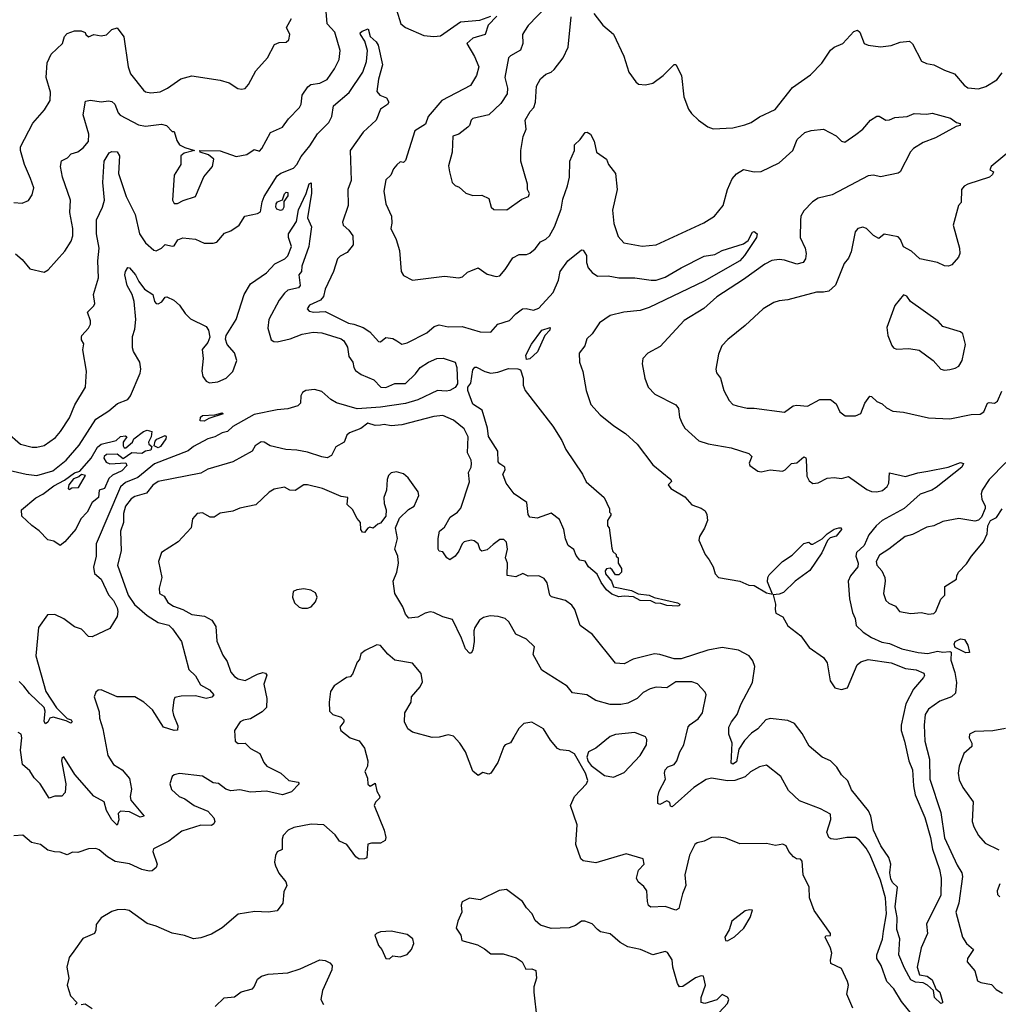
# Model space of a CAD drawing. Extents: x 1552294 to 1694791, y 811929 to 917222.
# Tile 484 of 643: x 1671198 to 1676697, y 864247 to 869779. Entities that reach past the tile are written whole.
import ezdxf

# ---------------------------------------------------------------- set-up
doc = ezdxf.new("R2010")
doc.units = 0

msp = doc.modelspace()

# ---------------------------------------------------------------- linework, layer by layer
at = {"layer": '0CON10XD'}
for points in [[(1671175, 868463.8), (1671212.1, 868432.1), (1671255, 868379.2), (1671335, 868360), (1671357, 868373), (1671451.4, 868478.6), (1671486.2, 868535), (1671496.2, 868565), (1671496, 868605), (1671480.4, 868695), (1671483.3, 868765), (1671437.6, 868895), (1671427.7, 868955), (1671433.1, 868986.9), (1671466.9, 869003.1), (1671487.5, 869025), (1671525, 869036.7), (1671555, 869058.6), (1671584.5, 869095), (1671586.2, 869135), (1671553.6, 869245), (1671568, 869322), (1671595, 869326), (1671655, 869317.5), (1671697.7, 869322.3), (1671715, 869318.6), (1671732.5, 869305), (1671750.6, 869255), (1671762.4, 869242.4), (1671865, 869188.8), (1671905, 869180), (1671995, 869191.4), (1672023.3, 869185), (1672055, 869150), (1672065, 869150), (1672080.5, 869100.5), (1672096.4, 869076.4), (1672125, 869060.8), (1672180, 869045), (1672121.2, 869028.8), (1672104, 869015), (1672102.5, 868965), (1672065.8, 868905), (1672056, 868765), (1672065, 868746.7), (1672085, 868746.2), (1672116.2, 868763.8), (1672185, 868785.6), (1672233.2, 868896.8), (1672259.9, 868930.1), (1672280.6, 868955), (1672288, 868995), (1672259.7, 869019.7), (1672212.5, 869035), (1672210, 869045), (1672325, 869042.9), (1672415, 869010.9), (1672475, 869021.1), (1672515, 869048.8), (1672545, 869040), (1672559.4, 869055), (1672607.1, 869145), (1672675.5, 869174.5), (1672707.7, 869222.3), (1672770, 869285), (1672779.6, 869305), (1672784.2, 869355.8), (1672817.5, 869402.5), (1672834.6, 869415.4), (1672885, 869422.2), (1672926.2, 869443.8), (1672967, 869503), (1672993.1, 869555), (1672997.8, 869605), (1672968.1, 869708.1), (1672925.4, 869755), (1672919.3, 869825)], [(1673315.4, 869835), (1673340, 869755), (1673365, 869735.7), (1673469.7, 869689.7), (1673525.5, 869684.5), (1673562.2, 869687.8), (1673675, 869766.9), (1673783.4, 869776.6), (1673845, 869798.6)], [(1674160.8, 869855), (1674055, 869746.7), (1674034.4, 869715), (1674023.8, 869695), (1674025.6, 869645), (1674012.4, 869607.6), (1673955, 869576.5), (1673944.5, 869565), (1673924.4, 869454.4), (1673938.8, 869395), (1673937, 869363), (1673901.7, 869308.3), (1673835, 869244.3), (1673745, 869224), (1673734, 869215), (1673725.8, 869185), (1673716, 869175), (1673665, 869135.6), (1673631.4, 869125), (1673627.5, 869035), (1673607.7, 868957.7), (1673613.8, 868925), (1673628.8, 868865), (1673645, 868846.7), (1673667.3, 868837.3), (1673704.4, 868804.4), (1673745, 868792.2), (1673795, 868792.5), (1673834.4, 868774.4), (1673847.5, 868725), (1673862, 868712), (1673935, 868710), (1674019.3, 868770.7), (1674056.7, 868785), (1674063, 868803), (1674051.2, 868825), (1674052, 868855), (1674013.7, 868983.7), (1674013.5, 869045), (1674027.3, 869122.7), (1674043.9, 869163.9), (1674037.5, 869215), (1674066.4, 869263.6), (1674086.7, 869285), (1674096.2, 869315), (1674102, 869405), (1674125, 869446.7), (1674155, 869472.5), (1674185, 869483.3), (1674201.7, 869498.3), (1674251.2, 869565), (1674279.2, 869625), (1674296.7, 869795)], [(1674425, 869813.8), (1674475, 869748), (1674535, 869698), (1674592.5, 869575), (1674621.2, 869485), (1674659.5, 869429.5), (1674675, 869416.7), (1674713.6, 869413.6), (1674755, 869423.3), (1674813.3, 869465), (1674875, 869527.5), (1674885, 869527.5), (1674916.7, 869465), (1674930, 869345), (1674955.9, 869275.9), (1674972.3, 869252.3), (1675012.5, 869215), (1675065, 869176.7), (1675095, 869166), (1675205, 869171.4), (1675272.3, 869187.7), (1675308.3, 869201.7), (1675355, 869233.8), (1675442.5, 869275), (1675541.1, 869398.9), (1675640.9, 869469.1), (1675706.1, 869533.9)], [(1671165, 868751.9), (1671212.3, 868747.7), (1671246.8, 868763.2), (1671268.6, 868795), (1671276.4, 868835), (1671257.6, 868887.6), (1671224.4, 868965), (1671201.9, 869045), (1671201.4, 869065), (1671272.3, 869197.7), (1671337.6, 869272.4), (1671369.4, 869325), (1671371.7, 869371.7), (1671345.7, 869455), (1671353, 869537), (1671374, 869585), (1671438, 869645), (1671450, 869685), (1671465, 869700.8), (1671505, 869716.2), (1671543.6, 869716.4), (1671566.4, 869706.4), (1671570, 869695), (1671585, 869682), (1671615, 869696.7), (1671655, 869688.8), (1671685, 869693.3), (1671715, 869723.8), (1671745, 869732.5), (1671782.3, 869682.3), (1671808.1, 869515), (1671820.4, 869475), (1671893.3, 869383.3), (1671904.5, 869374.5), (1671935, 869368.2), (1671986.9, 869373.1), (1672029.2, 869395), (1672102.5, 869447.5), (1672165, 869463.2), (1672325, 869440), (1672375, 869423.8), (1672422.7, 869392.7), (1672445, 869388), (1672465, 869392), (1672484.2, 869415), (1672525, 869491.2), (1672590.8, 869565), (1672629.8, 869640.2), (1672655, 869650.9), (1672695, 869651.9), (1672710.6, 869665), (1672716, 869696), (1672698, 869735), (1672724.4, 869785.6)], [(1673878.3, 869798.3), (1673830.9, 869749.1), (1673813.8, 869695), (1673745, 869675.4), (1673711.2, 869645), (1673753.1, 869573.1), (1673778.5, 869515), (1673765.2, 869464.8), (1673731.2, 869408.8), (1673570, 869325), (1673493.6, 869235), (1673477.3, 869192.7), (1673417.8, 869155), (1673365, 868987.5), (1673355, 868977.5), (1673335, 868980), (1673317, 868963), (1673299.3, 868940.7), (1673284.1, 868905.9), (1673255, 868880), (1673243.3, 868815), (1673256, 868745), (1673286.9, 868675), (1673288.6, 868635), (1673282.5, 868605), (1673312.5, 868545), (1673332.2, 868482.2), (1673340.9, 868365), (1673355, 868341.4), (1673405, 868315.7), (1673585, 868338.1), (1673665, 868328.2), (1673686, 868334), (1673715, 868360.8), (1673732.1, 868367.9), (1673775, 868384), (1673825, 868350), (1673875, 868336.7), (1673895, 868340), (1673925.4, 868374.6), (1673968.7, 868441.3), (1674005, 868460), (1674045, 868460), (1674065, 868467.5), (1674095, 868492.5), (1674125, 868530.8), (1674155, 868545.8), (1674175.7, 868565), (1674203.1, 868615), (1674240.3, 868715), (1674250, 868770), (1674276.5, 868845), (1674286.7, 868895), (1674289.2, 868985), (1674315.6, 869044.4), (1674315.8, 869075), (1674348, 869105), (1674375, 869146), (1674387, 869147), (1674405.6, 869135.6), (1674425.8, 869095.8), (1674438.8, 869035), (1674495.5, 868995.5), (1674506, 868965), (1674545.7, 868915.7), (1674555.8, 868825), (1674528.3, 868708.3), (1674536.2, 868633.8), (1674560.9, 868560.9), (1674593.3, 868525), (1674695, 868506.7), (1674775, 868514.4), (1675043, 868637), (1675102, 868675), (1675150, 868735), (1675174.4, 868825.6), (1675201.8, 868885), (1675225, 868913.6), (1675265, 868937.3), (1675325, 868924.5), (1675365, 868926.9), (1675465, 868975.5), (1675541.9, 869045), (1675566.5, 869105), (1675609.4, 869145), (1675645, 869156.6), (1675715, 869164.2), (1675785, 869126), (1675815, 869096), (1675835, 869090.6), (1675896.6, 869133.4), (1675935.4, 869164.6), (1675978, 869215), (1676015, 869237.5), (1676026.9, 869236.9), (1676065, 869214.2), (1676085, 869216), (1676115, 869230), (1676185, 869234.5), (1676225, 869251.1), (1676295, 869247.5), (1676325, 869254.3), (1676427.5, 869225), (1676461.7, 869201.7), (1676482.5, 869195), (1676482.5, 869185), (1676460.6, 869179.4), (1676343.8, 869115), (1676275, 869088.9), (1676220.8, 869055), (1676203.6, 869036.4), (1676145.8, 868924.2), (1676135, 868916.7), (1676035, 868895.7), (1675995, 868905.6), (1675965, 868901.6), (1675764.2, 868795), (1675685, 868776.5), (1675652.9, 868755), (1675605, 868706), (1675588.1, 868675), (1675585, 868650), (1675583.1, 868555), (1675610.9, 868495), (1675616.4, 868465), (1675613.1, 868435), (1675600.8, 868415), (1675565, 868405.5), (1675495, 868428.5), (1675465, 868431.1), (1675425, 868425.6), (1675384.7, 868405.3), (1675265, 868318.8), (1675115, 868222.7), (1675042.7, 868157.3), (1674931.5, 868088.5), (1674797.6, 867942.4), (1674726.7, 867905), (1674698.8, 867875), (1674696.1, 867846.1), (1674710, 867765), (1674728.8, 867715), (1674766.7, 867675), (1674885.4, 867615.4), (1674900, 867595), (1674905.7, 867545), (1674920.7, 867510.7), (1674935, 867484), (1675015, 867412.5), (1675065.7, 867395.7), (1675195, 867373.8), (1675295, 867342), (1675311.2, 867325), (1675297, 867287), (1675301.2, 867275), (1675345, 867242.5), (1675365, 867239.4), (1675415, 867249.4), (1675485, 867242.2), (1675500.2, 867249.8), (1675535, 867286.2), (1675565, 867288.8), (1675605, 867322.5), (1675615, 867317.5), (1675617.7, 867307.7), (1675621.1, 867215), (1675635, 867187.5), (1675655, 867173.2), (1675685, 867177.1), (1675735, 867202.9), (1675775, 867206.6), (1675815, 867202.2), (1675855, 867212.5), (1675958.9, 867138.9), (1675985, 867128.8), (1676015, 867126.2), (1676045.9, 867134.1), (1676073.4, 867156.6), (1676081.8, 867175), (1676085, 867233.3), (1676175, 867212.5), (1676245, 867233.8), (1676301.8, 867241.8), (1676414.6, 867265.4), (1676485, 867292), (1676501.2, 867285), (1676492.5, 867265), (1676348.5, 867151.5), (1676324, 867136), (1676257.4, 867112.6), (1676167.5, 867032.5), (1676045, 866965.6), (1676010, 866935), (1675968.8, 866885), (1675943.9, 866825), (1675900, 866785), (1675897.2, 866765), (1675910, 866725), (1675907.5, 866705), (1675866, 866654), (1675854, 866625), (1675860.5, 866525), (1675878.1, 866448.1), (1675892.9, 866415), (1675897.5, 866375), (1675937.6, 866337.6), (1675985, 866307.3), (1676042.2, 866282.2), (1676086, 866274), (1676155, 866244.7), (1676246, 866224), (1676301.2, 866218.8), (1676355, 866230.4), (1676385.5, 866225.5), (1676425, 866230), (1676432.9, 866225), (1676431.2, 866181.2), (1676452.3, 866112.3), (1676461.8, 866055), (1676455.8, 865995), (1676434.6, 865975.4), (1676368.8, 865951.2), (1676305, 865905.6), (1676286.7, 865875), (1676280.4, 865815), (1676284.6, 865725.4), (1676310, 865625), (1676312.8, 865512.8), (1676373.3, 865325), (1676395, 865182), (1676465, 865029.2), (1676491.9, 864985), (1676495.6, 864965), (1676474.7, 864815), (1676457.7, 864765), (1676495.4, 864625), (1676518.3, 864588.3), (1676557.8, 864555), (1676524, 864505), (1676522.5, 864485), (1676564.6, 864434.6), (1676580, 864380), (1676598.9, 864368.9), (1676659.1, 864359.1), (1676685, 864330), (1676720.4, 864310.4)], [(1671125, 867461.2), (1671202.9, 867395), (1671267.4, 867377.4), (1671295, 867377.1), (1671335, 867386.5), (1671398.2, 867431.8), (1671427.5, 867465), (1671478.5, 867541.5), (1671507.1, 867615), (1671567.1, 867715), (1671572.5, 867805), (1671552.9, 867925), (1671557.5, 867957.5), (1671545, 867980), (1671544.2, 867995), (1671546.2, 868005), (1671583.8, 868045), (1671595, 868067.5), (1671596.6, 868086.6), (1671578, 868135), (1671615, 868171.9), (1671619.7, 868185), (1671613.4, 868235), (1671641.5, 868328.5), (1671636.4, 868423.6), (1671644.7, 868495.3), (1671630, 868575), (1671630.3, 868655), (1671663.6, 868726.4), (1671674.7, 868765), (1671665.8, 868865), (1671672.2, 868985), (1671699.7, 869030.3), (1671715, 869038.6), (1671745, 869035.8), (1671758.5, 869015), (1671753.5, 868915), (1671796.5, 868785), (1671847.3, 868685), (1671871.1, 868575), (1671905, 868524.5), (1671951.4, 868485), (1671965, 868481.2), (1671994.2, 868495), (1672015, 868516), (1672055, 868506), (1672065, 868509.2), (1672087.3, 868542.7), (1672115, 868553.1), (1672185, 868545.8), (1672235, 868524), (1672285, 868523.8), (1672305, 868530), (1672349.5, 868580.5), (1672385, 868592), (1672432, 868625), (1672463.8, 868675), (1672535, 868690.4), (1672550.7, 868699.3), (1672560.2, 868755), (1672571.6, 868785), (1672645, 868901.9), (1672665, 868916.7), (1672735.5, 868944.5), (1672755.8, 868965), (1672779.1, 869010.9), (1672829.1, 869070.9), (1672871.5, 869138.5), (1672935, 869201.4), (1672951.4, 869235), (1672961.9, 869295), (1673049.5, 869370.5), (1673125.9, 869485), (1673145.9, 869544.1), (1673152.8, 869605), (1673137.6, 869657.6), (1673112.7, 869695), (1673110.5, 869705), (1673123.1, 869715), (1673156.9, 869726.9), (1673166.5, 869685), (1673201.8, 869655), (1673212.4, 869635), (1673236.1, 869525), (1673214.7, 869444.7), (1673204.7, 869375), (1673221.5, 869355), (1673259.3, 869339.3), (1673272.5, 869315), (1673265, 869302.2), (1673224.4, 869275.6), (1673200.4, 869215), (1673127.5, 869147.5), (1673055.3, 869045), (1673061.4, 868875), (1673041.3, 868825), (1673043.1, 868735), (1673012.2, 868642.2), (1673015.8, 868625), (1673047.4, 868597.4), (1673070, 868565), (1673072.5, 868515), (1673038.9, 868471.1), (1672999.3, 868450.7), (1672984.5, 868435.5), (1672961.9, 868365), (1672914, 868265), (1672905, 868223.3), (1672887.5, 868202.5), (1672826.7, 868175), (1672813.8, 868155), (1672825, 868141.2), (1672850, 868135), (1672915, 868140), (1673045, 868073.2), (1673075, 868068.8), (1673128.8, 868048.8), (1673166.2, 868026.2), (1673215, 867971.2), (1673225, 867970), (1673255, 867992.9), (1673295, 867988.6), (1673317.5, 867975), (1673345, 867956.7), (1673375, 867963.8), (1673485, 868020), (1673527.5, 868055), (1673555, 868064.2), (1673605, 868054.3), (1673685, 868054.4), (1673785.6, 868025.6), (1673845, 868022.9), (1673885, 868069.2), (1673950.2, 868089.8), (1673985, 868127.1), (1674022.5, 868155), (1674043, 868157), (1674085, 868147.5), (1674115, 868158.8), (1674195, 868247.1), (1674225.5, 868315), (1674235.4, 868364.6), (1674278.2, 868425), (1674355, 868486.2), (1674365, 868483.3), (1674383.8, 868455), (1674382.5, 868415), (1674393.1, 868385), (1674415, 868358.1), (1674445, 868337.3), (1674505, 868339.6), (1674565, 868328.2), (1674655, 868327.9), (1674746.5, 868316.5), (1674775, 868315.9), (1674825, 868332.8), (1674914.3, 868385), (1675045, 868449.6), (1675105, 868460), (1675145, 868481.8), (1675265, 868519.2), (1675292.1, 868537.9), (1675315, 868586.2), (1675325, 868588.8), (1675341.4, 868575), (1675338.2, 868555), (1675271.4, 868455), (1675244.7, 868425), (1675045, 868310.2), (1674735, 868161.5), (1674685, 868145.5), (1674592.5, 868135), (1674515, 868116.5), (1674455.7, 868075), (1674414.3, 868015), (1674384.7, 867985.3), (1674373.3, 867946.7), (1674341.9, 867905), (1674343.3, 867855), (1674362.2, 867802.2), (1674381.1, 867695), (1674407.9, 867617.9), (1674459.2, 867559.2), (1674537, 867497), (1674601.2, 867455), (1674668, 867395), (1674755, 867278.8), (1674856.2, 867195), (1674860, 867185), (1674842.5, 867165), (1674856.7, 867145), (1674935, 867097.5), (1674975, 867054.3), (1675026.7, 867035), (1675049.3, 867019.3), (1675059.1, 866999.1), (1675063.1, 866965), (1675046.9, 866923.1), (1675017.5, 866875), (1675014, 866855), (1675050, 866775), (1675071.4, 866745), (1675094.3, 866704.3), (1675106, 866665), (1675125.4, 866645.4), (1675245, 866623.8), (1675295, 866601.2), (1675325, 866600.4), (1675395, 866558.6), (1675428.3, 866551.7), (1675400.3, 866620.3), (1675401.1, 866645), (1675409.6, 866660.4), (1675485, 866735.7), (1675539.1, 866770.9), (1675605, 866836.2), (1675633, 866843), (1675645, 866832.5), (1675655, 866833.3), (1675707.6, 866862.4), (1675735, 866890), (1675775, 866916), (1675800, 866925), (1675813.3, 866923.3), (1675816, 866915), (1675785, 866876.9), (1675752.5, 866867.5), (1675736.5, 866853.5), (1675706.1, 866783.9), (1675638.1, 866685), (1675555.2, 866624.8), (1675489.5, 866560.5), (1675465, 866550.6), (1675431.7, 866548.3), (1675445.6, 866495.6), (1675442.2, 866465), (1675447.3, 866445), (1675485.6, 866425), (1675513.6, 866373.6), (1675587.9, 866317.9), (1675635, 866252.3), (1675714.2, 866195), (1675735.4, 866165.4), (1675753.1, 866065), (1675778, 866025), (1675815, 866015.5), (1675850, 866025), (1675904.5, 866155), (1675925, 866170.7), (1675965.9, 866184.1), (1676095, 866165.9), (1676175, 866134.8), (1676235, 866126.2), (1676278.2, 866108.2), (1676281.8, 866095), (1676277.2, 866082.8), (1676221.4, 866018.6), (1676178.1, 865935), (1676150.4, 865815), (1676151.8, 865785), (1676169.1, 865725)], [(1675706.1, 869533.9), (1675755, 869607.1), (1675775, 869623.8), (1675824.3, 869645.7), (1675885, 869712.5), (1675905, 869720), (1675919.5, 869709.5), (1675943.8, 869645), (1675965, 869636), (1676035.6, 869625.6), (1676095, 869633.1), (1676145, 869652.9), (1676197.7, 869657.7), (1676215, 869642.5), (1676265.7, 869545.7), (1676293.2, 869533.2), (1676335.5, 869525.5), (1676394.5, 869494.5), (1676450, 869475), (1676505, 869410.6), (1676525, 869396.5), (1676585, 869390), (1676627.2, 869402.8), (1676688, 869442), (1676719.3, 869480.7)], [(1676787.7, 869062.3), (1676657.5, 868955), (1676650, 868935), (1676670, 868925), (1676665, 868910), (1676647.5, 868895), (1676525, 868854.3), (1676505.5, 868844.5), (1676490, 868825), (1676487.5, 868752.5), (1676473.3, 868735), (1676443.3, 868625), (1676479.4, 868495), (1676481.4, 868465), (1676472.9, 868445), (1676435, 868401.9), (1676416.4, 868393.6), (1676395, 868395.4), (1676355, 868414.4), (1676255.4, 868435.4), (1676208.5, 868478.5), (1676163.6, 868503.6), (1676147.8, 868545), (1676135, 868558.5), (1676055, 868573.8), (1676025, 868548.8), (1675995, 868565.7), (1675955.8, 868605.8), (1675935, 868613.8), (1675907.5, 868605), (1675892.2, 868587.8), (1675870, 868475), (1675855, 868440), (1675830.3, 868409.7), (1675807.6, 868352.4), (1675782.1, 868287.9), (1675745, 868254), (1675715, 868247.5), (1675675, 868248.6), (1675514.3, 868205.7), (1675465, 868198.6), (1675435, 868189.2), (1675375.5, 868154.5), (1675275, 868060.8), (1675177.3, 867982.7), (1675144.2, 867945.8), (1675125, 867900), (1675108.8, 867815), (1675113.8, 867795), (1675136, 867765), (1675154.2, 867695), (1675185, 867638.8), (1675205, 867618), (1675228.8, 867608.8), (1675285, 867597.1), (1675325, 867597.1), (1675495, 867574.4), (1675545, 867609.5), (1675565, 867613), (1675625, 867607.2), (1675695, 867644.6), (1675753.3, 867645), (1675785, 867620.8), (1675805.6, 867575.6), (1675836.4, 867553.6), (1675895, 867553.8), (1675924.3, 867565.7), (1675947.8, 867625), (1675975, 867664), (1675985, 867662), (1676015, 867633.8), (1676045, 867621.2), (1676067.9, 867597.9), (1676105, 867580), (1676164.4, 867574.4), (1676305, 867541.3), (1676425, 867536.9), (1676545, 867560.8), (1676595, 867562.9), (1676616.2, 867575), (1676636, 867624), (1676645, 867628.5), (1676675.3, 867624.7), (1676692.9, 867635), (1676717.2, 867692.8)], [(1671095, 867256.7), (1671235, 867225.4), (1671295, 867218.5), (1671384.2, 867245), (1671459.5, 867305), (1671531.4, 867388.6), (1671625.6, 867534.4), (1671698.3, 867581.7), (1671746.9, 867623.1), (1671805, 867645.8), (1671820, 867665), (1671875, 867793.3), (1671878.8, 867815), (1671872.5, 867855), (1671836.9, 867915), (1671832.1, 867935), (1671831.2, 867998.8), (1671845, 868040), (1671850.8, 868095), (1671841.5, 868195), (1671829.7, 868235), (1671801.4, 868285), (1671789.2, 868345), (1671792, 868365), (1671805, 868387.5), (1671815, 868384), (1671848.2, 868345), (1671867.3, 868307.3), (1671900, 868265), (1671945.7, 868235), (1671954.7, 868195), (1671963.9, 868183.9), (1671975, 868181.8), (1671996.5, 868193.5), (1672015, 868220), (1672025, 868221.2), (1672064, 868204), (1672096.7, 868175), (1672127.5, 868127.5), (1672158.2, 868098.2), (1672245.5, 868055), (1672258.2, 868035), (1672265.6, 867995), (1672254.4, 867965.6), (1672223.3, 867926.7), (1672228.9, 867875), (1672220.4, 867805), (1672227.5, 867775), (1672245, 867747.8), (1672265, 867739.3), (1672312, 867745), (1672357.5, 867765), (1672395, 867801.9), (1672417.1, 867865), (1672405, 867908), (1672364, 867955), (1672354, 867985), (1672358, 868005), (1672414.6, 868095), (1672458.5, 868235), (1672495.3, 868294.7), (1672585, 868357.5), (1672631.7, 868408.3), (1672688.6, 868435), (1672705, 868452.9), (1672726, 868505), (1672708.5, 868555), (1672707.5, 868575), (1672753.7, 868645), (1672765, 868710), (1672807.4, 868802.6), (1672825, 868856.7), (1672835, 868862.5), (1672837.1, 868805), (1672815.7, 868665), (1672837.8, 868615), (1672825.4, 868534.6), (1672821.8, 868505), (1672782.9, 868395), (1672780.8, 868365), (1672767.1, 868345), (1672774.6, 868285), (1672765, 868272.9), (1672705, 868260), (1672685, 868242.1), (1672656.6, 868203.4), (1672597.4, 868095), (1672592.9, 868045), (1672610, 867980), (1672625, 867970.4), (1672645, 867969.7), (1672716.8, 867986.8), (1672785, 868012.7), (1672846.9, 868023.1), (1672895, 868018.8), (1673005, 867985.9), (1673019.1, 867975), (1673039, 867939), (1673047.3, 867887.3), (1673069.2, 867855), (1673074.6, 867825), (1673085, 867808.5), (1673115.8, 867785), (1673188.6, 867755), (1673227.5, 867715), (1673255, 867711.9), (1673305.8, 867734.2), (1673365, 867735.6), (1673421.2, 867788.8), (1673448.2, 867825), (1673494.3, 867855), (1673541.2, 867875), (1673576.9, 867876.9), (1673645, 867854), (1673654.7, 867825), (1673657.2, 867732.8), (1673645, 867712.4), (1673615, 867696), (1673595, 867691.5), (1673545, 867695.3), (1673435, 867643.8), (1673366.4, 867623.6), (1673225, 867602), (1673095, 867593.4), (1672977.2, 867627.2), (1672945.9, 867645.9), (1672895, 867690), (1672855, 867701.5), (1672805, 867696.5), (1672787.5, 867685), (1672776.9, 867665), (1672775.7, 867625), (1672761.1, 867608.9), (1672705, 867592.1), (1672645, 867586.2), (1672515, 867560.4), (1672396.3, 867493.7), (1672364.7, 867465.3), (1672335, 867458.8), (1672295, 867434.7), (1672255, 867424.6), (1672175, 867380.4), (1672145, 867356.9), (1671955, 867283.7), (1671862.2, 867207.8), (1671792, 867178), (1671765.1, 867154.9), (1671628.4, 866835), (1671627.4, 866765), (1671613.2, 866703.2), (1671618.2, 866668.2), (1671655.2, 866635.2), (1671697.1, 866547.1), (1671725.3, 866515), (1671745.2, 866475.2)], [(1672662.5, 868707.5), (1672643.3, 868715), (1672637.1, 868725), (1672638.6, 868745), (1672646.7, 868755), (1672673.9, 868766.1), (1672685, 868800), (1672695, 868810.8), (1672705, 868808.8), (1672705, 868788.8), (1672683, 868757), (1672682.9, 868725), (1672675, 868710), (1672662.5, 868707.5)], [(1676395, 867810), (1676425, 867814.2), (1676455, 867820.8), (1676475, 867832.5), (1676493.6, 867865), (1676511.8, 867955), (1676498.6, 868015), (1676485, 868025.6), (1676385, 868056.2), (1676360, 868085), (1676203.8, 868195), (1676182.5, 868225), (1676165, 868232.5), (1676115, 868172.5), (1676070.7, 868049.3), (1676075.7, 868005), (1676098.3, 867948.3), (1676108.8, 867935), (1676125, 867928.1), (1676195, 867931.8), (1676253.2, 867923.2), (1676331.2, 867865), (1676375, 867816.2), (1676395, 867810)], [(1674045, 867870), (1674041.5, 867895), (1674073.6, 867956.4), (1674131.9, 868035), (1674178.8, 868048.8), (1674176.9, 868035), (1674148.8, 868005), (1674106.9, 867913.1), (1674065, 867872.9), (1674045, 867870)], [(1674895, 866483.8), (1674835, 866488.1), (1674799.8, 866499.8), (1674771.1, 866501.1), (1674744.5, 866514.5), (1674685, 866515.4), (1674646.9, 866536.9), (1674595, 866540.8), (1674565, 866535.8), (1674525, 866551.4), (1674495, 866575.4), (1674465, 866617.5), (1674443.2, 866663.2), (1674394.3, 866704.3), (1674375, 866737.5), (1674345, 866743.3), (1674325, 866768.8), (1674312.1, 866802.1), (1674280, 866825), (1674265, 866863.3), (1674256, 866915), (1674231.1, 866971.1), (1674185, 867007.3), (1674105, 866979.4), (1674063.8, 866985), (1674055, 867000), (1674046.7, 867066.7), (1673976.4, 867115), (1673932.3, 867175), (1673912.9, 867225), (1673925, 867250), (1673924.4, 867264.4), (1673895, 867282.9), (1673886.7, 867295), (1673884.7, 867355), (1673832.1, 867437.9), (1673825.7, 867485), (1673795.7, 867585), (1673745, 867619.4), (1673715.5, 867695), (1673717, 867715), (1673732.5, 867737.5), (1673745, 867811.2), (1673755, 867826.9), (1673765, 867826.5), (1673811.7, 867801.7), (1673845, 867792.3), (1673885, 867798.1), (1673945, 867818.6), (1673997.9, 867817.9), (1674012.5, 867812.5), (1674026.5, 867765), (1674026.2, 867725), (1674038.8, 867695), (1674194, 867495), (1674243.8, 867415), (1674266.7, 867365), (1674360, 867225), (1674381.7, 867181.7), (1674482.5, 867095), (1674511.7, 867031.7), (1674512.5, 867012.5), (1674520, 867005), (1674520, 866995), (1674500, 866965), (1674500, 866935), (1674510, 866925), (1674525, 866810), (1674531.7, 866791.7), (1674550, 866775), (1674550, 866765), (1674560, 866755), (1674560, 866725), (1674580, 866695), (1674580, 866675), (1674565, 866660), (1674545, 866660), (1674528, 866688), (1674515, 866696.7), (1674496.2, 866693.8), (1674488.3, 866681.7), (1674488.8, 866665), (1674523.8, 866623.8), (1674535, 866592.5), (1674635, 866571.4), (1674673.2, 866553.2), (1674735.5, 866545.5), (1674762.4, 866532.4), (1674895, 866501.9), (1674907.5, 866495), (1674904, 866486), (1674895, 866483.8)], [(1676169.1, 865725), (1676194.7, 865615), (1676214.7, 865565), (1676220, 865475), (1676229.3, 865425), (1676285, 865296), (1676316.3, 865185), (1676328, 865118), (1676366.8, 865005), (1676376.1, 864955), (1676375, 864860), (1676293.1, 864696.9), (1676300, 864645), (1676264, 864565), (1676240.8, 864455), (1676253.4, 864413.4), (1676298.1, 864405), (1676324.5, 864385), (1676346, 864335), (1676369.4, 864315), (1676383.9, 864263.9), (1676383.9, 864256.1), (1676375, 864252.5), (1676338.6, 864285), (1676332.5, 864325), (1676300, 864355), (1676275, 864367.1), (1676230.8, 864370.8), (1676205.6, 864385.6), (1676170, 864450), (1676138.2, 864525), (1676144, 864615), (1676127.7, 864667.7), (1676128, 864735), (1676118.3, 864795), (1676130.5, 864905), (1676102.5, 864932.5), (1676092.6, 864952.6), (1676087.8, 864985), (1676092.5, 865035), (1676081.8, 865071.8), (1676036.9, 865136.9), (1675995.2, 865225), (1675980.3, 865305), (1675967.1, 865335), (1675872.9, 865452.9), (1675852.1, 865502.1), (1675816.1, 865536.1), (1675790.2, 865580.2), (1675755, 865614.3), (1675706.6, 865636.6), (1675635, 865697.3), (1675595, 865768.8), (1675551.2, 865825), (1675515, 865842), (1675415, 865853.4), (1675391.1, 865845), (1675345.6, 865795), (1675309.7, 865770.2), (1675270.1, 865729.9), (1675239.8, 865680.2), (1675225, 865609.2), (1675205, 865597.1), (1675195, 865602), (1675200.6, 865715), (1675182.9, 865765), (1675183.3, 865805), (1675198.1, 865835), (1675230, 865875), (1675249.3, 865930.7), (1675315.5, 866055), (1675328.9, 866145), (1675317.4, 866177.4), (1675296.4, 866205), (1675237.5, 866237.5), (1675145, 866251.7), (1675065, 866236.2), (1674915, 866189), (1674875, 866189), (1674795, 866213.4), (1674765, 866216.6), (1674645, 866185.8), (1674595, 866160.4), (1674545, 866164.5), (1674417.1, 866325), (1674347.5, 866375), (1674318, 866465), (1674299.7, 866489.7), (1674265, 866515.7), (1674186.7, 866536.7), (1674176, 866545), (1674162.5, 866615), (1674145, 866640), (1674115, 866654), (1674055, 866652), (1674025, 866666.9), (1673985, 866648.5), (1673937, 866657), (1673938.9, 866725), (1673928, 866755), (1673938.6, 866805), (1673934.3, 866844.3), (1673918.7, 866858.7), (1673895, 866859.4), (1673859.2, 866830.8), (1673825, 866801.2), (1673795, 866793.3), (1673785, 866800), (1673773.3, 866835), (1673751.2, 866851.2), (1673734.2, 866854.2), (1673695, 866845.5), (1673683.6, 866835), (1673666.4, 866793.6), (1673645.4, 866764.6), (1673615, 866744.5), (1673597.5, 866755), (1673575, 866790), (1673555, 866793.3), (1673548.8, 866805), (1673549.4, 866865), (1673557.5, 866905), (1673585, 866927.5), (1673616.4, 866983.6), (1673657.3, 867012.7), (1673677.5, 867035), (1673725, 867182.5), (1673719.4, 867235), (1673735.5, 867264.5), (1673736.7, 867285), (1673734.4, 867305), (1673714.4, 867345), (1673718.8, 867435), (1673695, 867480.6), (1673635, 867529.5), (1673575, 867556.2), (1673525, 867549.6), (1673345, 867502.5), (1673285, 867497.5), (1673245, 867505.4), (1673225, 867501.5), (1673195, 867499.6), (1673155, 867512.1), (1673115, 867481.9), (1673051.3, 867458.7), (1673036, 867445), (1673020.8, 867405), (1672975, 867380), (1672950.2, 867329.8), (1672925, 867318.1), (1672895, 867322.5), (1672815, 867350), (1672755, 867361.4), (1672693.9, 867363.9), (1672605, 867384), (1672572.5, 867405), (1672555, 867407.5), (1672521.2, 867385), (1672504.3, 867355.7), (1672395, 867294.6), (1672255, 867253.2), (1672215, 867231.8), (1671975, 867184.6), (1671945.7, 867164.3), (1671910.7, 867119.3), (1671845, 867100), (1671825, 867087.1), (1671792, 867045), (1671780.7, 867005), (1671781.5, 866955), (1671764.5, 866905), (1671768.9, 866795), (1671746.7, 866715), (1671807.6, 866545), (1671843.7, 866493.7), (1671915, 866430.9), (1671975, 866393.1), (1672035, 866376.8), (1672057, 866357), (1672107.1, 866285), (1672148.7, 866128.7), (1672185, 866092.5), (1672212.9, 866042.9), (1672264.1, 866014.1), (1672288, 865985), (1672276.7, 865973.3), (1672245, 865966.2), (1672185, 865979.8), (1672105, 865978.8), (1672069.8, 865970.2), (1672063.1, 865956.9), (1672057.3, 865897.3), (1672062, 865872), (1672087.3, 865812.7), (1672085, 865788), (1672065, 865786.4), (1672005, 865803.8), (1671945, 865901.7), (1671895, 865944.7), (1671845, 865974.3), (1671745, 865974.2), (1671656.1, 866013.9), (1671638.3, 866011.7), (1671625, 866000), (1671616.2, 865975), (1671645, 865890), (1671646, 865854), (1671665.5, 865795), (1671692.9, 865645), (1671725.3, 865595.3), (1671773.1, 865565), (1671815, 865516.7), (1671826.6, 865456.6), (1671817.9, 865415), (1671821.8, 865395), (1671896.4, 865305), (1671875, 865298.3), (1671815, 865327.7), (1671765, 865331.5), (1671750.9, 865319.1), (1671755.7, 865284.3), (1671745, 865253.8), (1671715, 865284), (1671685.5, 865335.5), (1671671.9, 865385), (1671615, 865416.9), (1671508.2, 865538.2), (1671445, 865636.7), (1671435, 865627.5), (1671432.5, 865615), (1671456.8, 865486.8), (1671452.5, 865437.5), (1671435, 865416.2), (1671395, 865416), (1671363.3, 865405), (1671312.5, 865485), (1671279.6, 865519.6), (1671255, 865559.2), (1671214.4, 865595), (1671201.5, 865675), (1671210.4, 865745), (1671206.2, 865765), (1671190, 865775)], [(1672235, 867524.2), (1672211.2, 867525), (1672214.6, 867545.4), (1672225, 867554.4), (1672295, 867559.2), (1672335, 867570), (1672341.2, 867565), (1672261.3, 867538.7), (1672235, 867524.2)], [(1671425, 866824.3), (1671388.9, 866848.9), (1671355, 866857.1), (1671307.4, 866907.4), (1671266.6, 866936.6), (1671210.6, 866990.6), (1671208, 867025), (1671287.8, 867092.2), (1671327.4, 867112.6), (1671390.1, 867159.9), (1671448.9, 867191.1), (1671505, 867233.6), (1671535, 867242.9), (1671598.5, 867315), (1671635, 867378), (1671655, 867394), (1671740, 867415), (1671765, 867436.7), (1671791.7, 867441.7), (1671800, 867435), (1671780, 867405), (1671778.8, 867385), (1671784.5, 867374.5), (1671795, 867374.3), (1671832.5, 867405), (1671840, 867425), (1671893.9, 867466.1), (1671915, 867472.5), (1671940, 867465), (1671936.7, 867435), (1671921.2, 867405), (1671923.8, 867395), (1671940.9, 867380.9), (1671935, 867360.4), (1671905, 867355.6), (1671885, 867342.5), (1671827.5, 867345), (1671778.8, 867311.2), (1671745, 867337.8), (1671686.4, 867336.4), (1671672.5, 867325), (1671670, 867315), (1671683.3, 867293.3), (1671703.8, 867283.8), (1671795, 867290), (1671800, 867275), (1671771.2, 867245), (1671719.7, 867220.3), (1671698.5, 867201.5), (1671675, 867146), (1671645, 867136.7), (1671640, 867095), (1671604.4, 867065.6), (1671576.9, 867013.1), (1671541.2, 866975), (1671513.6, 866916.4), (1671451.2, 866845), (1671425, 866824.3)], [(1671975, 867372.8), (1671953.8, 867385), (1671958.2, 867411.8), (1671967.6, 867422.4), (1672015, 867442), (1672020.8, 867435), (1672018.6, 867425), (1671988.7, 867381.3), (1671975, 867372.8)], [(1676739.5, 867290.5), (1676645.8, 867195), (1676606, 867135), (1676600.8, 867115), (1676604, 867085), (1676623.8, 867045), (1676623.6, 867033.6), (1676602, 866985), (1676585, 866968), (1676565, 866962.5), (1676475, 866976.9), (1676385, 866960.5), (1676335, 866936), (1676295, 866928.1), (1676215, 866887.1), (1676174.5, 866875.5), (1676081.2, 866805), (1676029.5, 866770.5), (1676010, 866735), (1676014, 866715), (1676042.1, 866682.1), (1676058.6, 866645), (1676061.4, 866625), (1676051.5, 866555), (1676065, 866516.2), (1676081.7, 866501.7), (1676118.8, 866485), (1676142.5, 866455), (1676205, 866442.5), (1676265, 866448.9), (1676305, 866439.6), (1676335, 866443.2), (1676346.1, 866453.9), (1676375, 866523.1), (1676396.9, 866545), (1676397.1, 866595), (1676462.5, 866635), (1676463.8, 866655), (1676474, 866675), (1676518.3, 866721.7), (1676546, 866765), (1676614, 866845), (1676635, 866890), (1676637.5, 866935), (1676652.5, 866965), (1676687, 866983), (1676719.1, 867030.9)], [(1676051.8, 864658.2), (1676069.7, 864755), (1676062.6, 864845), (1676035.2, 864945), (1675977.3, 865085), (1675955, 865124.1), (1675915, 865171.6), (1675895, 865185.3), (1675845.3, 865185.3), (1675785, 865172.6), (1675756.1, 865176.1), (1675743.8, 865183.8), (1675733, 865215), (1675755.4, 865285.4), (1675754, 865315), (1675698.8, 865345), (1675580.7, 865390.7), (1675518.7, 865448.7), (1675475, 865528), (1675395, 865590), (1675355, 865582), (1675305, 865554.2), (1675274.7, 865525.3), (1675216.2, 865503.8), (1675175, 865502.2), (1675085, 865517.9), (1675055, 865510.5), (1674986, 865465), (1674865, 865357.5), (1674855, 865360), (1674850.7, 865380.7), (1674835, 865391.2), (1674795, 865370), (1674783.8, 865375), (1674783, 865413), (1674791.9, 865445), (1674827.2, 865512.8), (1674820.8, 865545), (1674825.4, 865565), (1674839.4, 865580.6), (1674875, 865594.6), (1674890.9, 865615), (1674906.8, 865665), (1674929.7, 865705), (1674955, 865806), (1674965, 865820), (1675009.8, 865850.2), (1675035.5, 865884.5), (1675056, 865985), (1675050.5, 866000.5), (1675007.5, 866047.5), (1674975, 866059.4), (1674885, 866059.5), (1674835, 866024.4), (1674775, 866028.4), (1674740.4, 866019.6), (1674701.1, 865998.9), (1674668.5, 865965), (1674615, 865939.7), (1674575, 865930.8), (1674515, 865931.4), (1674434.7, 865954.7), (1674385, 865985.7), (1674305, 865997.5), (1674275, 866034), (1674131.2, 866125), (1674082.7, 866212.7), (1674091.2, 866255), (1674045, 866298.8), (1673985, 866326), (1673946.8, 866396.8), (1673925.7, 866415.7), (1673886.9, 866426.9), (1673841, 866429), (1673805, 866420.8), (1673781.8, 866405), (1673756.1, 866365), (1673750, 866345), (1673751.5, 866285), (1673745, 866237.5), (1673735, 866220), (1673725, 866220), (1673702.9, 866245), (1673681.2, 866305), (1673630, 866410), (1673575, 866424.2), (1673525, 866449.3), (1673505, 866451.6), (1673476, 866445), (1673435, 866421.5), (1673385, 866417.5), (1673365, 866438.8), (1673350.3, 866480.3), (1673306.4, 866555), (1673295.7, 866625), (1673316.5, 866675), (1673326.2, 866725), (1673322.9, 866765), (1673305.8, 866805), (1673320.6, 866865), (1673310, 866925), (1673331.2, 866978.8), (1673382.7, 867027.3), (1673415, 867046.2), (1673440, 867105), (1673437, 867127), (1673380, 867205), (1673355, 867226.7), (1673315, 867238.8), (1673285, 867233.3), (1673271.2, 867218.8), (1673262, 867195), (1673258.8, 867135), (1673244.2, 867095), (1673245, 867060), (1673256.7, 867025), (1673255, 866990), (1673225, 866950), (1673210, 866945), (1673185, 866922.5), (1673165, 866927.5), (1673155, 866922.5), (1673135, 866897.5), (1673125, 866900), (1673114, 866915), (1673113.3, 866955), (1673095, 866976.2), (1673067.5, 867027.5), (1673038, 867055), (1673042.5, 867095), (1673005, 867099.4), (1672900, 867145), (1672815, 867166.1), (1672794, 867165), (1672745, 867134.3), (1672715, 867135.6), (1672685, 867153.3), (1672627.8, 867142.2), (1672600, 867125), (1672525, 867054), (1672435, 867035.4), (1672395, 867018.7), (1672323.8, 867006.2), (1672290, 866985), (1672267.5, 866985), (1672225, 867008.6), (1672195, 867003.8), (1672168, 866975), (1672161.4, 866925), (1672089.2, 866845), (1671994.5, 866785), (1671978.1, 866735), (1671995.6, 866645), (1671981.2, 866585), (1671982.5, 866555), (1672009.7, 866539.7), (1672030, 866505), (1672061.2, 866485), (1672115, 866466.2), (1672165, 866438.1), (1672237.2, 866427.2), (1672277.5, 866405), (1672300.3, 866370.3), (1672305, 866286.7), (1672338.9, 866208.9), (1672363.1, 866173.1), (1672385, 866114.2), (1672405, 866089.4), (1672425, 866076.7), (1672465, 866065.6), (1672535, 866102.9), (1672565, 866110.6), (1672578.5, 866108.5), (1672586.5, 866096.5), (1672569.1, 866045), (1672587.5, 865965), (1672583.8, 865915), (1672560.4, 865889.6), (1672495, 865850.4), (1672455, 865844.4), (1672436, 865835), (1672405.8, 865785), (1672408, 865725), (1672425, 865711.9), (1672465, 865714), (1672494.5, 865684.5), (1672547.2, 865657.2), (1672569.4, 865605), (1672586, 865585), (1672665, 865546.2), (1672710.8, 865505), (1672762.5, 865495), (1672768.8, 865485), (1672725, 865440.8), (1672675, 865423.5), (1672585, 865443.8), (1672495, 865438.9), (1672435, 865451.5), (1672385, 865445.8), (1672356.7, 865456.7), (1672315, 865488), (1672285, 865490.8), (1672225, 865528.1), (1672095, 865543.8), (1672065, 865536.2), (1672055, 865526.7), (1672040.8, 865485), (1672051.2, 865455), (1672094.3, 865414.3), (1672125, 865401.2), (1672178.8, 865365), (1672255, 865332.9), (1672288, 865295), (1672293.8, 865275), (1672288.3, 865261.7), (1672275, 865251.2), (1672215, 865254.5), (1672109.3, 865220.7), (1672035, 865163.8), (1671950, 865120), (1671945.8, 865105), (1671970.8, 865035), (1671965, 865016.7), (1671943.1, 864996.9), (1671925, 864994.5), (1671885, 865004.6), (1671815, 865036.2), (1671735, 865048.9), (1671690.6, 865075), (1671645, 865114.3), (1671625, 865122.5), (1671585, 865120), (1671525, 865100.8), (1671495, 865101.2), (1671465, 865087.5), (1671425, 865102.5), (1671393.6, 865103.6), (1671355, 865113.3), (1671315, 865145.7), (1671265, 865156.2), (1671215, 865197.1), (1671165, 865193.1)], [(1671475, 867140), (1671491.7, 867148.3), (1671528.8, 867151.2), (1671568, 867218), (1671545, 867224), (1671529.2, 867210.8), (1671500.1, 867199.9), (1671474.5, 867165), (1671470, 867145), (1671475, 867140)], [(1672785, 866472.5), (1672815, 866473.3), (1672835, 866480), (1672860.7, 866509.3), (1672870, 866535), (1672859.5, 866559.5), (1672834.1, 866574.1), (1672795, 866580.6), (1672755, 866575.6), (1672735, 866566), (1672730.8, 866535), (1672742.1, 866502.1), (1672768.3, 866478.3), (1672785, 866472.5)], [(1671745.2, 866475.2), (1671750, 866455), (1671745.5, 866425.5), (1671705, 866359.4), (1671605, 866310.9), (1671585, 866313.6), (1671545, 866355.5), (1671505, 866368.6), (1671445, 866412.7), (1671395, 866437.3), (1671354, 866435), (1671303.1, 866365), (1671288, 866205), (1671344.5, 866005), (1671405, 865913.2), (1671465, 865853.3), (1671486.4, 865845), (1671492.5, 865835), (1671485, 865826), (1671459.4, 865839.4), (1671385, 865861.1), (1671367.1, 865855), (1671355, 865832), (1671342.7, 865822.7), (1671335.8, 865835.8), (1671341.4, 865895), (1671335.8, 865915), (1671253.7, 865993.7), (1671221.4, 866035), (1671195, 866061.5)], [(1676515, 866221.5), (1676455, 866251.5), (1676449.3, 866270.7), (1676454.4, 866285.6), (1676485, 866301.2), (1676506.4, 866296.4), (1676526.2, 866265), (1676535, 866223.3), (1676515, 866221.5)], [(1675880, 864225), (1675845.4, 864305), (1675854.3, 864354.3), (1675850, 864375), (1675815, 864447.5), (1675755.8, 864475.8), (1675753.3, 864495), (1675762.3, 864535), (1675755, 864562), (1675723.3, 864625), (1675727.5, 864632.5), (1675755, 864633.3), (1675753.3, 864645), (1675662.5, 864775), (1675636, 864845), (1675634, 864905), (1675601.2, 864975), (1675595, 865051.2), (1675585, 865061.9), (1675562.5, 865065), (1675545.8, 865075.8), (1675520, 865105), (1675505, 865137.5), (1675486.4, 865146.4), (1675445, 865140), (1675395, 865150.6), (1675245, 865149.2), (1675165, 865180), (1675125, 865185.8), (1675085, 865184), (1675045, 865163.8), (1675005, 865154), (1674991.2, 865145), (1674961.5, 865085), (1674935.6, 864975), (1674941.1, 864915), (1674922.5, 864867.5), (1674902.5, 864785), (1674885, 864775.7), (1674825, 864796.7), (1674745, 864792.5), (1674732.2, 864802.2), (1674725.6, 864825.6), (1674721.1, 864885), (1674705, 864908.6), (1674672.5, 864935), (1674663.1, 864955), (1674675, 865001.2), (1674707.1, 865035), (1674702, 865065), (1674605, 865091.9), (1674435, 865041.9), (1674365, 865052.5), (1674352, 865065), (1674323.8, 865145), (1674331.2, 865255), (1674293.5, 865365), (1674314.7, 865415.3), (1674382.9, 865485), (1674391.1, 865505), (1674376.5, 865546.5), (1674314.6, 865654.6), (1674285, 865670.8), (1674235, 865677.5), (1674220, 865685), (1674181.2, 865731.2), (1674141.1, 865795), (1674075, 865831.9), (1674030, 865825), (1674003.2, 865796.8), (1673975, 865748.8), (1673955, 865716.7), (1673926.2, 865705), (1673918.6, 865695), (1673884.3, 865605), (1673845, 865546.7), (1673835, 865540), (1673800.7, 865549.3), (1673775, 865532.5), (1673745, 865556.2), (1673702.5, 865665), (1673670.6, 865715), (1673635, 865752.9), (1673605, 865761.9), (1673555, 865748.1), (1673515, 865746.9), (1673405, 865775.6), (1673379.4, 865795), (1673361.1, 865835), (1673361.4, 865885), (1673398, 865945), (1673398.8, 865975), (1673449.1, 866030.9), (1673461.2, 866058.8), (1673454.2, 866105), (1673405, 866163.8), (1673305, 866180), (1673265.8, 866215), (1673225, 866263.3), (1673205, 866266.2), (1673140, 866235), (1673114.1, 866215.9), (1673107.5, 866185), (1673095, 866170), (1673068.3, 866101.7), (1673055, 866087.5), (1673035, 866082.5), (1673005, 866063.3), (1672965, 866036.7), (1672943.8, 866005), (1672936.1, 865943.9), (1672938.8, 865895), (1672956.7, 865875), (1673005, 865860), (1673020, 865845), (1673020, 865835), (1672997.5, 865805), (1673002, 865785), (1673055, 865743.8), (1673105, 865726.7), (1673135.8, 865685.8), (1673153.3, 865615), (1673152.5, 865585), (1673136.7, 865555), (1673151.7, 865518.3), (1673154.3, 865484.3), (1673167.7, 865472.3), (1673195, 865490), (1673203.8, 865445), (1673221.2, 865415), (1673220, 865405), (1673196.6, 865383.4), (1673188.9, 865365), (1673245.5, 865225), (1673255.6, 865185), (1673252, 865168), (1673225, 865152.5), (1673175, 865152.5), (1673155, 865146.2), (1673148.9, 865071.1), (1673136.1, 865063.9), (1673105, 865062), (1673085.8, 865075), (1673035.7, 865145), (1672995, 865163.1), (1672969.7, 865199.7), (1672906.2, 865255), (1672835, 865260), (1672739.2, 865240.9), (1672705.6, 865225), (1672678.1, 865195), (1672672.2, 865175), (1672673.3, 865116.7), (1672645, 865103.3), (1672635.8, 865084.2), (1672630, 865045), (1672634.5, 865024.5), (1672654.5, 864984.5), (1672693.8, 864935), (1672698.8, 864915), (1672681.7, 864878.3), (1672676.9, 864815), (1672645, 864772.5), (1672595, 864764), (1672518.3, 864768.3), (1672426.1, 864753.9), (1672335, 864676.2), (1672275, 864642), (1672215, 864620.8), (1672175, 864614.2), (1672123.4, 864633.4), (1672055, 864647.1), (1671965, 864686.2), (1671915, 864701.2), (1671812.5, 864775), (1671785, 864780.8), (1671745, 864778), (1671715, 864768), (1671655, 864733.3), (1671626.7, 864695), (1671626.4, 864663.6), (1671617.5, 864645), (1671553.4, 864616.6), (1671502.5, 864545), (1671475, 864510), (1671462.5, 864455), (1671473.3, 864395), (1671463.8, 864355), (1671484.1, 864294.1), (1671520, 864255), (1671510, 864245)], [(1674535, 865523.1), (1674595, 865549.2), (1674685, 865646), (1674720.8, 865705), (1674722, 865735), (1674715, 865750), (1674655, 865774.2), (1674545, 865762.5), (1674515, 865752), (1674435, 865686), (1674393.8, 865665), (1674384.3, 865635), (1674392.1, 865612.1), (1674409.3, 865589.3), (1674485, 865533.6), (1674535, 865523.1)], [(1676737.3, 865797.3), (1676667, 865783), (1676565, 865780.8), (1676535.7, 865764.3), (1676534.2, 865745), (1676548.9, 865715), (1676548.5, 865695), (1676503.8, 865656.2), (1676476.9, 865585), (1676472.2, 865545), (1676477.6, 865507.6), (1676496.9, 865465), (1676555.7, 865385.7), (1676550.8, 865275), (1676559.4, 865245), (1676585.7, 865195), (1676622.8, 865152.8), (1676700, 865115)], [(1675129.3, 864200.7), (1675175, 864251.2), (1675182, 864275), (1675175, 864286.7), (1675145, 864302.5), (1675115, 864272.5), (1675048.3, 864251.7), (1675027, 864257), (1675028, 864285), (1675051.2, 864355), (1675040, 864405), (1675027.7, 864407.7), (1674995, 864396.5), (1674925, 864347.5), (1674905, 864345.8), (1674893.7, 864363.7), (1674868.9, 864455), (1674865, 864496.2), (1674838.3, 864538.3), (1674825, 864543.3), (1674755.7, 864525.7), (1674685.6, 864555.6), (1674615, 864570), (1674572, 864595), (1674515, 864642.5), (1674462.5, 864655), (1674445, 864666.7), (1674415, 864699.2), (1674373.9, 864713.9), (1674355, 864714), (1674320.3, 864689.7), (1674285, 864677.1), (1674185, 864673.3), (1674125, 864692), (1674095, 864718.8), (1674078, 864755), (1674045, 864788.8), (1674024, 864825), (1673933, 864893), (1673892.7, 864887.3), (1673786.1, 864833.9), (1673725, 864844.2), (1673685, 864823.3), (1673678, 864805), (1673683.3, 864765), (1673660.8, 864715), (1673651.2, 864675), (1673677.5, 864635), (1673682.5, 864605), (1673770.6, 864580.6), (1673809.8, 864559.8), (1673845, 864530), (1673915, 864530), (1673988.3, 864508.3), (1674021.2, 864485), (1674042.5, 864445), (1674075.8, 864445.8), (1674097.5, 864437.5), (1674102.5, 864395), (1674087.5, 864345), (1674086.2, 864315), (1674103.3, 864165)], [(1676705.7, 864924.3), (1676690.8, 864885), (1676692.9, 864865), (1676705, 864851.2)], [(1675175, 864603.1), (1675215, 864626.6), (1675267.6, 864675), (1675302.3, 864735), (1675315, 864776.2), (1675298.6, 864778.6), (1675275, 864771.9), (1675198.8, 864715), (1675185, 864666.2), (1675160.6, 864625), (1675163.8, 864605), (1675175, 864603.1)], [(1673275, 864502), (1673295, 864520), (1673335.5, 864514.5), (1673375, 864528), (1673400, 864555), (1673411.7, 864588.3), (1673407.5, 864615), (1673375, 864638.8), (1673285, 864657.5), (1673225, 864653.8), (1673202.5, 864645), (1673193.8, 864635), (1673215, 864577.5), (1673233.3, 864555), (1673254.4, 864504.4), (1673275, 864502)], [(1676240.4, 864155), (1676153.5, 864263.5), (1676109.8, 864335), (1676071.1, 864375), (1676038.2, 864465), (1676015.2, 864505.2), (1676013.7, 864525), (1676046.5, 864613.5), (1676051.8, 864658.2)], [(1672295.3, 864234.7), (1672347.1, 864282.9), (1672405, 864290), (1672441.8, 864318.2), (1672505.5, 864334.5), (1672515.8, 864345), (1672535, 864388.8), (1672556.7, 864405), (1672595, 864417.1), (1672704.1, 864424.1), (1672773.6, 864446.4), (1672885, 864496.9), (1672915, 864493.3), (1672940.6, 864480.6), (1672952.9, 864465), (1672951.7, 864441.7), (1672899.1, 864325), (1672889.2, 864275), (1672905.7, 864245.7)], [(1671543, 864247), (1671565, 864250), (1671605, 864223.3)]]:
    msp.add_lwpolyline(points, dxfattribs=at)

doc.saveas('drawing.dxf')
